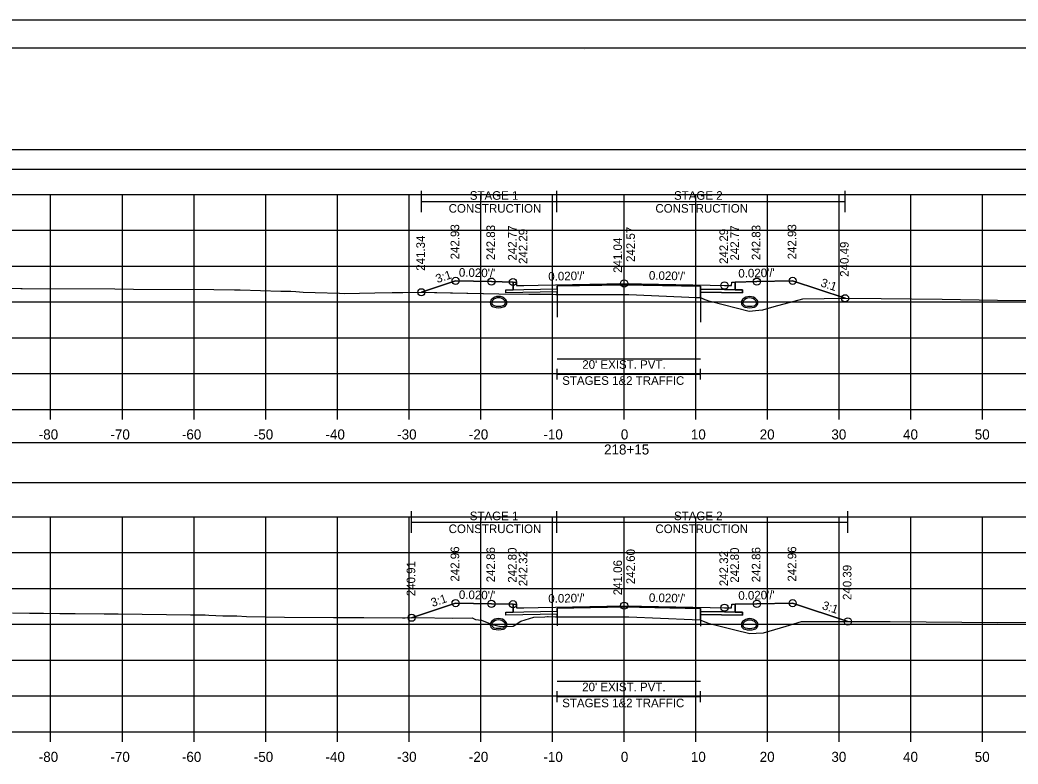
# Model space of a CAD drawing. Extents: x 1369627 to 1374022, y 380035 to 398173.
# Drawn here: x 1372014.2 to 1372153.5, y 383988.3 to 384092.2 of the extents above; entities that cross this region are included whole.
import ezdxf

# ---------------------------------------------------------------- set-up
doc = ezdxf.new("R2010")
doc.units = 0
for name, color, linetype in [('Default', 7, 'Continuous'), ('R_Alt Surface', 7, 'Continuous'), ('R_Axis', 7, 'Continuous'), ('R_Axis Annot', 7, 'Continuous'), ('R_Border', 7, 'Continuous'), ('R_Exist Surface', 7, 'Continuous'), ('R_Fin Surface', 7, 'Continuous'), ('R_Grid', 7, 'Continuous'), ('R_MOT', 7, 'Continuous'), ('R_No Plot', 7, 'Continuous'), ('R_Water', 7, 'Continuous'), ('R_Xsect Elev', 7, 'Continuous'), ('R_Xsect Slope', 7, 'Continuous'), ('T_Vehicle Path Rt', 7, 'Continuous')]:
    doc.layers.add(name, color=color, linetype=linetype)

msp = doc.modelspace()

# ---------------------------------------------------------------- linework, layer by layer
at = {"layer": 'Default'}
for p, q in [((1372089.19, 384041.99), (1372089.19, 384043.49)), ((1372109.19, 384041.99), (1372109.19, 384043.49)), ((1372089.19, 384042.74), (1372109.19, 384042.74)), ((1372089.18, 383996.99), (1372089.18, 383998.49)), ((1372109.18, 383996.99), (1372109.18, 383998.49)), ((1372089.18, 383997.74), (1372109.18, 383997.74))]:
    msp.add_line(p, q, dxfattribs=at)
for points in [[(1371948.53, 384071.34), (1372248.53, 384071.34), (1372248.53, 384074.04), (1371948.53, 384074.04)], [(1371948.53, 384027.65), (1372248.53, 384027.65), (1372248.53, 384033.17), (1371948.53, 384033.17)]]:
    msp.add_lwpolyline(points, close=True, dxfattribs=at)
at = {"layer": 'R_Alt Surface'}
for points in [[(1372083.03, 384055.61), (1372083.03, 384054.52), (1372084.53, 384054.55), (1372089.19, 384054.64), (1372089.19, 384055.06), (1372098.53, 384055.24), (1372109.19, 384055.03), (1372109.19, 384054.61), (1372112.53, 384054.55), (1372114.03, 384054.52), (1372114.03, 384055.61)], [(1372083.03, 384010.64), (1372083.03, 384009.54), (1372084.53, 384009.57), (1372089.18, 384009.67), (1372089.18, 384010.08), (1372098.53, 384010.27), (1372109.18, 384010.06), (1372109.18, 384009.64), (1372112.53, 384009.57), (1372114.03, 384009.54), (1372114.03, 384010.64)]]:
    msp.add_lwpolyline(points, dxfattribs=at)
for points in [[(1372082.03, 384054.5), (1372083.03, 384054.52), (1372084.53, 384054.55), (1372089.19, 384054.64), (1372089.19, 384054.22), (1372082.03, 384054.08)], [(1372115.03, 384054.5), (1372114.03, 384054.52), (1372112.53, 384054.55), (1372109.19, 384054.61), (1372109.19, 384054.2), (1372115.03, 384054.08)], [(1372082.03, 384009.52), (1372083.03, 384009.54), (1372084.53, 384009.57), (1372089.18, 384009.67), (1372089.18, 384009.25), (1372082.03, 384009.11)], [(1372115.03, 384009.52), (1372114.03, 384009.54), (1372112.53, 384009.57), (1372109.18, 384009.64), (1372109.18, 384009.22), (1372115.03, 384009.11)]]:
    msp.add_lwpolyline(points, close=True, dxfattribs=at)
at = {"layer": 'R_Axis'}
for p, q in [((1371948.53, 384037.84), (1372248.53, 384037.84)), ((1372018.53, 384036.44), (1372018.53, 384037.84)), ((1372028.53, 384036.44), (1372028.53, 384037.84)), ((1372038.53, 384036.44), (1372038.53, 384037.84)), ((1372048.53, 384036.44), (1372048.53, 384037.84)), ((1372058.53, 384036.44), (1372058.53, 384037.84)), ((1372068.53, 384036.44), (1372068.53, 384037.84)), ((1372078.53, 384036.44), (1372078.53, 384037.84)), ((1372088.53, 384036.44), (1372088.53, 384037.84)), ((1372098.53, 384036.44), (1372098.53, 384037.84)), ((1372108.53, 384036.44), (1372108.53, 384037.84)), ((1372118.53, 384036.44), (1372118.53, 384037.84)), ((1372128.53, 384036.44), (1372128.53, 384037.84)), ((1372138.53, 384036.44), (1372138.53, 384037.84)), ((1372148.53, 384036.44), (1372148.53, 384037.84)), ((1371948.53, 383992.84), (1372248.53, 383992.84)), ((1372018.53, 383991.44), (1372018.53, 383992.84)), ((1372028.53, 383991.44), (1372028.53, 383992.84)), ((1372038.53, 383991.44), (1372038.53, 383992.84)), ((1372048.53, 383991.44), (1372048.53, 383992.84)), ((1372058.53, 383991.44), (1372058.53, 383992.84)), ((1372068.53, 383991.44), (1372068.53, 383992.84)), ((1372078.53, 383991.44), (1372078.53, 383992.84)), ((1372088.53, 383991.44), (1372088.53, 383992.84)), ((1372098.53, 383991.44), (1372098.53, 383992.84)), ((1372108.53, 383991.44), (1372108.53, 383992.84)), ((1372118.53, 383991.44), (1372118.53, 383992.84)), ((1372128.53, 383991.44), (1372128.53, 383992.84)), ((1372138.53, 383991.44), (1372138.53, 383992.84)), ((1372148.53, 383991.44), (1372148.53, 383992.84))]:
    msp.add_line(p, q, dxfattribs=at)
at = {"layer": 'R_Border'}
for p, q in [((1371940.53, 384088.29), (1372256.71, 384088.29)), ((1372093.05, 384088.03), (1372093.05, 384088.03)), ((1372093.05, 384088.03), (1372093.05, 384088.03))]:
    msp.add_line(p, q, dxfattribs=at)
at = {"layer": 'R_Exist Surface'}
for points in [[(1372008.08, 384054.77), (1372014.36, 384054.72), (1372014.57, 384054.71), (1372027.46, 384054.64), (1372030.08, 384054.63), (1372041.3, 384054.57), (1372044.18, 384054.54), (1372044.97, 384054.52), (1372050.63, 384054.33), (1372052.03, 384054.34), (1372052.73, 384054.3), (1372053.74, 384054.2), (1372055.45, 384054.13), (1372058.84, 384054.06), (1372059.46, 384054.02), (1372063.76, 384054.09), (1372066.18, 384054.13), (1372067.65, 384054.14), (1372069.84, 384054.19), (1372081.03, 384053.97), (1372085.23, 384053.9), (1372085.29, 384053.91), (1372086.22, 384053.92), (1372087.1, 384053.92), (1372087.84, 384053.93), (1372088.39, 384053.9), (1372089, 384053.87), (1372098.27, 384053.89), (1372099.19, 384053.89), (1372108.62, 384053.47), (1372109.14, 384053.44), (1372109.77, 384053.19), (1372110.2, 384053.01), (1372110.23, 384053), (1372110.54, 384052.92), (1372115.98, 384051.55), (1372117.31, 384051.69), (1372117.88, 384051.73), (1372119.44, 384052.18), (1372123.47, 384053.26), (1372129.46, 384053.34), (1372134.4, 384053.33), (1372142.89, 384053.24), (1372150.6, 384053.1), (1372162.89, 384053.05)], [(1372013.2, 384009.44), (1372015.6, 384009.41), (1372017.54, 384009.41), (1372019.83, 384009.36), (1372021.95, 384009.33), (1372026, 384009.28), (1372027.96, 384009.3), (1372038.03, 384009.17), (1372040.09, 384009.17), (1372040.61, 384009.13), (1372042.53, 384009.02), (1372044.52, 384009), (1372045.87, 384008.91), (1372051.15, 384008.85), (1372058, 384008.77), (1372060.34, 384008.8), (1372062.21, 384008.8), (1372067.59, 384008.73), (1372067.97, 384008.74), (1372069.57, 384008.77), (1372074.65, 384008.7), (1372077.35, 384008.72), (1372077.81, 384008.49), (1372078.63, 384008.42), (1372080.12, 384007.8), (1372081.35, 384007.51), (1372083.07, 384007.6), (1372084.14, 384008.29), (1372085.91, 384008.82), (1372087.48, 384008.9), (1372087.84, 384008.92), (1372087.89, 384008.93), (1372087.91, 384008.95), (1372088.96, 384008.87), (1372097.16, 384008.9), (1372099.18, 384008.9), (1372108.03, 384008.5), (1372109.14, 384008.45), (1372109.24, 384008.4), (1372110.23, 384008), (1372113.99, 384007.06), (1372116.06, 384006.55), (1372116.94, 384006.59), (1372117.96, 384006.67), (1372121.14, 384007.59), (1372123.25, 384008.25), (1372133.78, 384008.22), (1372134.18, 384008.22), (1372135.62, 384008.21), (1372150.68, 384008.09), (1372160.49, 384008.13)]]:
    msp.add_lwpolyline(points, dxfattribs=at)
at = {"layer": 'R_Fin Surface'}
for points in [[(1372070.24, 384054.18), (1372075.02, 384055.77), (1372080.02, 384055.67), (1372083.02, 384055.61), (1372083.52, 384055.61), (1372083.53, 384055.11), (1372084.53, 384055.13), (1372086.53, 384055.17), (1372098.53, 384055.41), (1372110.53, 384055.17), (1372112.53, 384055.13), (1372113.53, 384055.11), (1372113.54, 384055.61), (1372114.04, 384055.61), (1372117.04, 384055.67), (1372122.04, 384055.77), (1372129.35, 384053.34)], [(1372068.89, 384008.76), (1372075.02, 384010.8), (1372080.02, 384010.7), (1372083.02, 384010.64), (1372083.52, 384010.64), (1372083.53, 384010.14), (1372084.53, 384010.16), (1372086.53, 384010.2), (1372098.53, 384010.44), (1372110.53, 384010.2), (1372112.53, 384010.16), (1372113.53, 384010.14), (1372113.54, 384010.64), (1372114.04, 384010.64), (1372117.04, 384010.7), (1372122.04, 384010.8), (1372129.74, 384008.23)]]:
    msp.add_lwpolyline(points, dxfattribs=at)
at = {"layer": 'R_Grid'}
for p, q in [((1371948.53, 384067.84), (1372248.53, 384067.84)), ((1372018.53, 384037.84), (1372018.53, 384067.84)), ((1372028.53, 384037.84), (1372028.53, 384067.84)), ((1372038.53, 384037.84), (1372038.53, 384067.84)), ((1372048.53, 384037.84), (1372048.53, 384067.84)), ((1372058.53, 384037.84), (1372058.53, 384067.84)), ((1372068.53, 384037.84), (1372068.53, 384067.84)), ((1372078.53, 384037.84), (1372078.53, 384067.84)), ((1372088.53, 384037.84), (1372088.53, 384067.84)), ((1372098.53, 384037.84), (1372098.53, 384067.84)), ((1372108.53, 384037.84), (1372108.53, 384067.84)), ((1372118.53, 384037.84), (1372118.53, 384067.84)), ((1372128.53, 384037.84), (1372128.53, 384067.84)), ((1372138.53, 384037.84), (1372138.53, 384067.84)), ((1372148.53, 384037.84), (1372148.53, 384067.84)), ((1371948.53, 384062.84), (1372248.53, 384062.84)), ((1371948.53, 384057.84), (1372248.53, 384057.84)), ((1371948.53, 384052.84), (1372248.53, 384052.84)), ((1371948.53, 384047.84), (1372248.53, 384047.84)), ((1371948.53, 384042.84), (1372248.53, 384042.84)), ((1371948.53, 384037.84), (1372248.53, 384037.84)), ((1371948.53, 384022.84), (1372248.53, 384022.84)), ((1372018.53, 383992.84), (1372018.53, 384022.84)), ((1372028.53, 383992.84), (1372028.53, 384022.84)), ((1372038.53, 383992.84), (1372038.53, 384022.84)), ((1372048.53, 383992.84), (1372048.53, 384022.84)), ((1372058.53, 383992.84), (1372058.53, 384022.84)), ((1372068.53, 383992.84), (1372068.53, 384022.84)), ((1372078.53, 383992.84), (1372078.53, 384022.84)), ((1372088.53, 383992.84), (1372088.53, 384022.84)), ((1372098.53, 383992.84), (1372098.53, 384022.84)), ((1372108.53, 383992.84), (1372108.53, 384022.84)), ((1372118.53, 383992.84), (1372118.53, 384022.84)), ((1372128.53, 383992.84), (1372128.53, 384022.84)), ((1372138.53, 383992.84), (1372138.53, 384022.84)), ((1372148.53, 383992.84), (1372148.53, 384022.84)), ((1371948.53, 384017.84), (1372248.53, 384017.84)), ((1371948.53, 384012.84), (1372248.53, 384012.84)), ((1371948.53, 384007.84), (1372248.53, 384007.84)), ((1371948.53, 384002.84), (1372248.53, 384002.84)), ((1371948.53, 383997.84), (1372248.53, 383997.84)), ((1371948.53, 383992.84), (1372248.53, 383992.84))]:
    msp.add_line(p, q, dxfattribs=at)
at = {"layer": 'R_MOT'}
for p, q in [((1372070.24, 384065.34), (1372070.24, 384068.34)), ((1372089.15, 384065.34), (1372089.15, 384068.34)), ((1372129.35, 384065.34), (1372129.35, 384068.34)), ((1372070.24, 384066.84), (1372129.35, 384066.84)), ((1372068.89, 384020.61), (1372068.89, 384023.61)), ((1372089.15, 384020.61), (1372089.15, 384023.61)), ((1372129.74, 384020.61), (1372129.74, 384023.61)), ((1372068.89, 384022.11), (1372129.74, 384022.11))]:
    msp.add_line(p, q, dxfattribs=at)
at = {"layer": 'R_No Plot'}
msp.add_line((1371928.13, 384092.19), (1372261.46, 384092.19), dxfattribs=at)
for points in [[(1371928.12, 384092.19), (1372261.46, 384092.19), (1372261.46, 383878.85), (1371928.12, 383878.85)], [(1372174.45, 384088.29), (1372194.07, 384088.29), (1372194.07, 384078.41), (1372210.18, 384078.41), (1372233.38, 384078.41), (1372233.38, 384045.74), (1372256.59, 384045.74), (1372256.71, 383882.83), (1371940.53, 383882.83), (1371940.53, 384088.29)]]:
    msp.add_lwpolyline(points, close=True, dxfattribs=at)
for points in [[(1372089.19, 384044.89), (1372109.19, 384044.89)], [(1372089.18, 383999.9), (1372109.18, 383999.9)]]:
    msp.add_lwpolyline(points, dxfattribs=at)
for centre in [(1372075.02, 384055.77), (1372080.02, 384055.67), (1372083.02, 384055.61), (1372098.53, 384055.41), (1372112.53, 384055.13), (1372117.04, 384055.67), (1372122.04, 384055.77), (1372070.24, 384054.18), (1372129.35, 384053.34), (1372075.02, 384010.8), (1372080.02, 384010.7), (1372083.02, 384010.64), (1372098.53, 384010.44), (1372117.04, 384010.7), (1372122.04, 384010.8), (1372112.53, 384010.16), (1372068.89, 384008.76), (1372129.74, 384008.23)]:
    msp.add_circle(centre, 0.5, dxfattribs=at)
at = {"layer": 'R_Water'}
for centre, radius, start, end in [((1372080.51, 384052.75), 0.646, 136.3515, 253.9529), ((1372081.02, 384052.26), 1.35, 43.6485, 136.3515), ((1372080.51, 384052.75), 0.438, 136.3515, 253.9529), ((1372081.02, 384052.26), 1.15, 43.6485, 136.3515), ((1372081.53, 384052.75), 0.438, 286.0471, 43.6485), ((1372081.53, 384052.75), 0.646, 286.0471, 43.6485), ((1372115.53, 384052.73), 0.646, 136.3515, 253.9529), ((1372116.04, 384052.24), 1.35, 43.6485, 136.3515), ((1372115.53, 384052.73), 0.438, 136.3515, 253.9529), ((1372116.04, 384052.24), 1.15, 43.6485, 136.3515), ((1372116.55, 384052.73), 0.438, 286.0471, 43.6485), ((1372116.55, 384052.73), 0.646, 286.0471, 43.6485), ((1372081.02, 384054.53), 2.5, 253.9529, 286.0471), ((1372081.02, 384054.53), 2.29, 253.9529, 286.0471), ((1372116.04, 384054.51), 2.5, 253.9529, 286.0471), ((1372116.04, 384054.51), 2.29, 253.9529, 286.0471), ((1372080.51, 384007.78), 0.646, 136.3515, 253.9529), ((1372081.02, 384007.3), 1.35, 43.6485, 136.3515), ((1372081.02, 384007.3), 1.15, 43.6485, 136.3515), ((1372081.53, 384007.78), 0.646, 286.0471, 43.6485), ((1372115.53, 384007.77), 0.646, 136.3515, 253.9529), ((1372116.04, 384007.28), 1.35, 43.6485, 136.3515), ((1372116.04, 384007.28), 1.15, 43.6485, 136.3515), ((1372116.55, 384007.77), 0.646, 286.0471, 43.6485), ((1372080.51, 384007.78), 0.438, 136.3515, 253.9529), ((1372081.02, 384009.57), 2.5, 253.9529, 286.0471), ((1372081.02, 384009.57), 2.29, 253.9529, 286.0471), ((1372081.53, 384007.78), 0.438, 286.0471, 43.6485), ((1372115.53, 384007.77), 0.438, 136.3515, 253.9529), ((1372116.04, 384009.55), 2.5, 253.9529, 286.0471), ((1372116.04, 384009.55), 2.29, 253.9529, 286.0471), ((1372116.55, 384007.77), 0.438, 286.0471, 43.6485)]:
    msp.add_arc(centre, radius, start, end, dxfattribs=at)
at = {"layer": 'R_Xsect Elev'}
for p, q in [((1372098.53, 384053.89), (1372098.53, 384063.89)), ((1372098.53, 384008.9), (1372098.53, 384018.9))]:
    msp.add_line(p, q, dxfattribs=at)
at = {"layer": 'T_Vehicle Path Rt'}
for p, q in [((1372083.03, 384054.52), (1372083.03, 384055.61)), ((1372114.04, 384055.61), (1372114.03, 384054.52)), ((1372089.19, 384055.06), (1372089.19, 384050.69)), ((1372089.19, 384055.06), (1372089.19, 384054.64)), ((1372089.19, 384054.64), (1372089.19, 384054.22)), ((1372089.19, 384053.87), (1372089.19, 384054.22)), ((1372089.19, 384054.22), (1372089.19, 384053.87)), ((1372109.19, 384055.03), (1372109.19, 384050.03)), ((1372109.19, 384054.61), (1372109.19, 384055.03)), ((1372109.19, 384054.2), (1372109.19, 384054.61)), ((1372109.19, 384054.2), (1372109.19, 384053.43)), ((1372109.19, 384053.43), (1372109.19, 384054.2)), ((1372083.03, 384009.54), (1372083.03, 384010.64)), ((1372089.18, 384010.08), (1372089.18, 384007.63)), ((1372089.18, 384009.67), (1372089.18, 384009.25)), ((1372109.18, 384010.06), (1372109.18, 384007.57)), ((1372109.18, 384009.22), (1372109.18, 384009.64)), ((1372114.04, 384010.64), (1372114.03, 384009.54)), ((1372089.18, 384008.87), (1372089.18, 384009.25)), ((1372089.18, 384009.25), (1372089.18, 384008.87)), ((1372109.18, 384009.22), (1372109.18, 384008.43)), ((1372109.18, 384008.43), (1372109.18, 384009.22))]:
    msp.add_line(p, q, dxfattribs=at)
for points in [[(1372083.03, 384055.61), (1372083.02, 384055.61), (1372080.02, 384055.67), (1372075.02, 384055.77), (1372070.24, 384054.18)], [(1372129.35, 384053.34), (1372122.04, 384055.77), (1372117.04, 384055.67), (1372114.04, 384055.61)], [(1372070.24, 384054.18), (1372081.03, 384053.97), (1372085.23, 384053.9), (1372085.29, 384053.91), (1372086.22, 384053.92), (1372087.1, 384053.92), (1372087.84, 384053.93), (1372088.39, 384053.9), (1372089, 384053.87), (1372089.19, 384053.87)], [(1372089.19, 384054.22), (1372082.03, 384054.08), (1372082.03, 384054.5), (1372083.03, 384054.52)], [(1372109.19, 384055.03), (1372098.53, 384055.24), (1372089.19, 384055.06)], [(1372114.03, 384054.52), (1372115.03, 384054.5), (1372115.03, 384054.08), (1372109.19, 384054.2)], [(1372089.19, 384053.87), (1372098.27, 384053.89), (1372099.19, 384053.89), (1372108.62, 384053.47), (1372109.14, 384053.44), (1372109.19, 384053.43)], [(1372109.19, 384053.43), (1372109.77, 384053.19), (1372110.2, 384053.01), (1372110.23, 384053), (1372110.54, 384052.92), (1372115.98, 384051.55), (1372117.31, 384051.69), (1372117.88, 384051.73), (1372119.44, 384052.18), (1372123.47, 384053.26), (1372129.35, 384053.34)], [(1372083.03, 384010.64), (1372083.02, 384010.64), (1372080.02, 384010.7), (1372075.02, 384010.8), (1372068.89, 384008.76)], [(1372089.18, 384009.25), (1372082.03, 384009.11), (1372082.03, 384009.52), (1372083.03, 384009.54)], [(1372109.18, 384009.64), (1372109.18, 384010.06), (1372098.53, 384010.27), (1372089.18, 384010.08), (1372089.18, 384009.67)], [(1372114.03, 384009.54), (1372115.03, 384009.52), (1372115.03, 384009.11), (1372109.18, 384009.22)], [(1372129.74, 384008.23), (1372122.04, 384010.8), (1372117.04, 384010.7), (1372114.04, 384010.64)], [(1372068.89, 384008.76), (1372069.57, 384008.77), (1372074.65, 384008.7), (1372077.35, 384008.72), (1372077.81, 384008.49), (1372078.63, 384008.42), (1372080.12, 384007.8), (1372081.35, 384007.51), (1372083.07, 384007.6), (1372084.14, 384008.29), (1372085.91, 384008.82), (1372087.48, 384008.9), (1372087.84, 384008.92), (1372087.89, 384008.93), (1372087.91, 384008.95), (1372088.96, 384008.87), (1372089.18, 384008.87)], [(1372089.18, 384008.87), (1372097.16, 384008.9), (1372099.18, 384008.9), (1372108.03, 384008.5), (1372109.14, 384008.45), (1372109.18, 384008.43)], [(1372109.18, 384008.43), (1372109.24, 384008.4), (1372110.23, 384008), (1372113.99, 384007.06), (1372116.06, 384006.55), (1372116.94, 384006.59), (1372117.96, 384006.67), (1372121.14, 384007.59), (1372123.25, 384008.25), (1372129.74, 384008.23)]]:
    msp.add_lwpolyline(points, dxfattribs=at)

# ---------------------------------------------------------------- texts
at = {"layer": 'R_Axis Annot'}
for s, height, p in [("20' EXIST. PVT.", 1.2, (1372092.69, 384043.5)), ('STAGES 1&2 TRAFFIC', 1.2, (1372089.89, 384041.26)), ('-80', 1.4, (1372016.87, 384033.64)), ('-70', 1.4, (1372026.87, 384033.64)), ('-60', 1.4, (1372036.84, 384033.64)), ('-50', 1.4, (1372046.87, 384033.64)), ('-40', 1.4, (1372056.87, 384033.64)), ('-30', 1.4, (1372066.87, 384033.64)), ('-20', 1.4, (1372076.87, 384033.64)), ('-10', 1.4, (1372087.27, 384033.64)), ('0', 1.4, (1372098.07, 384033.64)), ('10', 1.4, (1372107.84, 384033.64)), ('20', 1.4, (1372117.44, 384033.64)), ('30', 1.4, (1372127.44, 384033.64)), ('40', 1.4, (1372137.44, 384033.64)), ('50', 1.4, (1372147.44, 384033.64)), ('218+15', 1.4, (1372095.73, 384031.54)), ("20' EXIST. PVT.", 1.2, (1372092.68, 383998.5)), ('STAGES 1&2 TRAFFIC', 1.2, (1372089.89, 383996.26)), ('-80', 1.4, (1372016.87, 383988.64)), ('-70', 1.4, (1372026.87, 383988.64)), ('-60', 1.4, (1372036.84, 383988.64)), ('-50', 1.4, (1372046.87, 383988.64)), ('-40', 1.4, (1372056.87, 383988.64)), ('-30', 1.4, (1372066.87, 383988.64)), ('-20', 1.4, (1372076.87, 383988.64)), ('-10', 1.4, (1372087.27, 383988.64)), ('0', 1.4, (1372098.07, 383988.64)), ('10', 1.4, (1372107.84, 383988.64)), ('20', 1.4, (1372117.44, 383988.64)), ('30', 1.4, (1372127.44, 383988.64)), ('40', 1.4, (1372137.44, 383988.64)), ('50', 1.4, (1372147.44, 383988.64))]:
    msp.add_text(s, height=height, dxfattribs=at).set_placement(p)
at = {"layer": 'R_MOT'}
for s, p in [('STAGE 1', (1372077, 384067.09)), ('STAGE 2', (1372105.49, 384067.09)), ('CONSTRUCTION', (1372074.05, 384065.29)), ('CONSTRUCTION', (1372102.89, 384065.29)), ('STAGE 1', (1372077, 384022.37)), ('STAGE 2', (1372105.49, 384022.37)), ('CONSTRUCTION', (1372074.05, 384020.57)), ('CONSTRUCTION', (1372102.89, 384020.57))]:
    msp.add_text(s, height=1.2, dxfattribs=at).set_placement(p)
at = {"layer": 'R_Xsect Elev'}
for s, p in [('242.93', (1372075.52, 384058.77)), ('242.83', (1372080.52, 384058.67)), ('242.77', (1372083.52, 384058.61)), ('242.29', (1372085.03, 384058.13)), ('242.57', (1372100.03, 384058.41)), ('242.29', (1372113.03, 384058.13)), ('242.77', (1372114.54, 384058.61)), ('242.83', (1372117.54, 384058.67)), ('242.93', (1372122.54, 384058.77)), ('241.34', (1372070.74, 384057.18)), ('241.04', (1372098.23, 384056.89)), ('240.49', (1372129.85, 384056.34)), ('242.96', (1372075.52, 384013.8)), ('242.86', (1372080.52, 384013.7)), ('242.80', (1372083.52, 384013.64)), ('242.32', (1372085.03, 384013.16)), ('242.60', (1372100.03, 384013.44)), ('242.32', (1372113.03, 384013.16)), ('242.80', (1372114.54, 384013.64)), ('242.86', (1372117.54, 384013.7)), ('242.96', (1372122.54, 384013.8)), ('240.91', (1372069.39, 384011.76)), ('241.06', (1372098.23, 384011.9)), ('240.39', (1372130.24, 384011.23))]:
    msp.add_text(s, height=1.2, rotation=90, dxfattribs=at).set_placement(p)
at = {"layer": 'R_Xsect Slope'}
for s, rotation, p in [('3:1', 18.4332, (1372072.47, 384055.45)), ("0.020'/'", 358.8542, (1372075.47, 384056.36)), ("0.020'/'", 1.1458, (1372087.96, 384055.8)), ("0.020'/'", 358.8542, (1372101.98, 384055.94)), ("0.020'/'", 1.1458, (1372114.47, 384056.22)), ('3:1', 341.5668, (1372125.85, 384055.03)), ("0.020'/'", 358.8542, (1372075.47, 384011.39)), ("0.020'/'", 1.1458, (1372114.47, 384011.25)), ('3:1', 18.4332, (1372071.8, 384010.25)), ("0.020'/'", 1.1458, (1372087.96, 384010.83)), ("0.020'/'", 358.8542, (1372101.98, 384010.97)), ('3:1', 341.5668, (1372126.05, 384009.99))]:
    msp.add_text(s, height=1.2, rotation=rotation, dxfattribs=at).set_placement(p)

doc.saveas('drawing.dxf')
